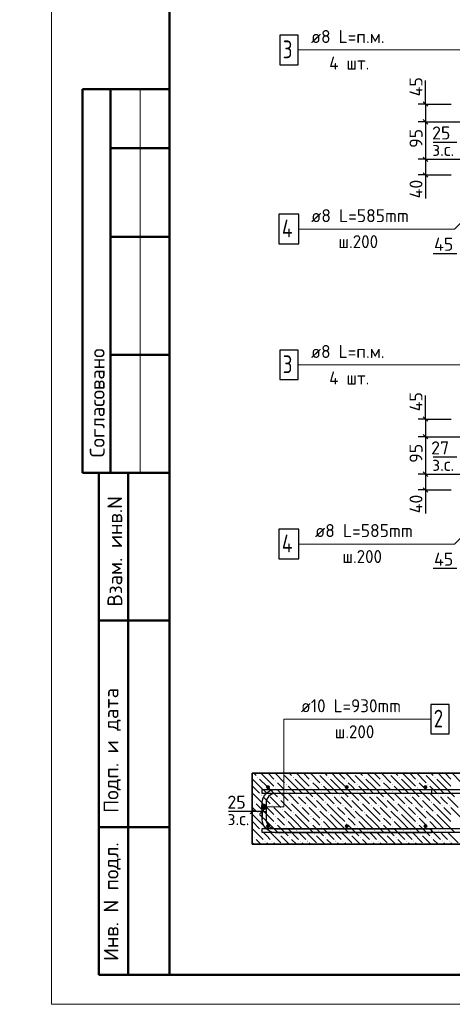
# Model space of a CAD drawing. Header units: millimetres. Extents: x 40580 to 1930067, y -240640 to 81020.
# Tile 456 of 656: x 1140390 to 1147716, y -240394 to -223720. Entities that reach past the tile are written whole.
import ezdxf

# ---------------------------------------------------------------- set-up
doc = ezdxf.new("R2010")
doc.units = ezdxf.units.MM
for name, color, linetype, lineweight in [('Standard', 7, 'Continuous', 25), ('ЖБ Перекрытие верхний уровень', 7, 'Continuous', 35), ('Позиционная метка номер позиции', 7, 'Continuous', 13), ('Примечания', 7, 'Continuous', 13), ('Ребро вкладыша арматура S1', 52, 'Continuous', 25), ('Ребро вкладыша арматура поперечная AW', 52, 'Continuous', 25), ('Фоновоя арматура Х1', 52, 'Continuous', 25)]:
    doc.layers.add(name, color=color, linetype=linetype, lineweight=lineweight)
doc.layers.add('Размерная выноска', color=7, linetype='Continuous')
doc.styles.add('GOST 2.304', font='isocpeur.ttf', dxfattribs={"width": 0.8})
doc.styles.add('ISOCPEUR', font='isocpeur.ttf')

msp = doc.modelspace()

# ---------------------------------------------------------------- hatches: boundary and pattern name
at = {"layer": 'ЖБ Перекрытие верхний уровень', "linetype": 'Continuous', "lineweight": -3, "transparency": 33554687}
for points in [[(1144417.4, -236551), (1144423.9, -236544.5), (1144430.4, -236551), (1144423.9, -236557.5)], [(1144717.4, -236611), (1144723.9, -236604.5), (1144730.4, -236611), (1144723.9, -236617.5)], [(1144837.4, -236491), (1144843.9, -236484.5), (1144850.4, -236491), (1144843.9, -236497.5)], [(1145017.4, -236551), (1145023.9, -236544.5), (1145030.4, -236551), (1145023.9, -236557.5)], [(1145317.4, -236611), (1145323.9, -236604.5), (1145330.4, -236611), (1145323.9, -236617.5)], [(1145437.4, -236491), (1145443.9, -236484.5), (1145450.4, -236491), (1145443.9, -236497.5)], [(1145617.4, -236551), (1145623.9, -236544.5), (1145630.4, -236551), (1145623.9, -236557.5)], [(1145917.4, -236611), (1145923.9, -236604.5), (1145930.4, -236611), (1145923.9, -236617.5)], [(1146037.4, -236491), (1146043.9, -236484.5), (1146050.4, -236491), (1146043.9, -236497.5)], [(1146217.4, -236551), (1146223.9, -236544.5), (1146230.4, -236551), (1146223.9, -236557.5)], [(1146517.4, -236611), (1146523.9, -236604.5), (1146530.4, -236611), (1146523.9, -236617.5)], [(1146637.4, -236491), (1146643.9, -236484.5), (1146650.4, -236491), (1146643.9, -236497.5)], [(1146817.4, -236551), (1146823.9, -236544.5), (1146830.4, -236551), (1146823.9, -236557.5)], [(1147117.4, -236611), (1147123.9, -236604.5), (1147130.4, -236611), (1147123.9, -236617.5)], [(1147237.4, -236491), (1147243.9, -236484.5), (1147250.4, -236491), (1147243.9, -236497.5)], [(1147417.4, -236551), (1147423.9, -236544.5), (1147430.4, -236551), (1147423.9, -236557.5)], [(1144717.4, -236731), (1144723.9, -236724.5), (1144730.4, -236731), (1144723.9, -236737.5)], [(1144897.4, -236671), (1144903.9, -236664.5), (1144910.4, -236671), (1144903.9, -236677.5)], [(1145317.4, -236731), (1145323.9, -236724.5), (1145330.4, -236731), (1145323.9, -236737.5)], [(1145497.4, -236671), (1145503.9, -236664.5), (1145510.4, -236671), (1145503.9, -236677.5)], [(1145917.4, -236731), (1145923.9, -236724.5), (1145930.4, -236731), (1145923.9, -236737.5)], [(1146097.4, -236671), (1146103.9, -236664.5), (1146110.4, -236671), (1146103.9, -236677.5)], [(1146517.4, -236731), (1146523.9, -236724.5), (1146530.4, -236731), (1146523.9, -236737.5)], [(1146697.4, -236671), (1146703.9, -236664.5), (1146710.4, -236671), (1146703.9, -236677.5)], [(1147117.4, -236731), (1147123.9, -236724.5), (1147130.4, -236731), (1147123.9, -236737.5)], [(1147297.4, -236671), (1147303.9, -236664.5), (1147310.4, -236671), (1147303.9, -236677.5)], [(1144477.4, -236851), (1144483.9, -236844.5), (1144490.4, -236851), (1144483.9, -236857.5)], [(1144597.4, -236851), (1144603.9, -236844.5), (1144610.4, -236851), (1144603.9, -236857.5)], [(1144777.4, -236911), (1144783.9, -236904.5), (1144790.4, -236911), (1144783.9, -236917.5)], [(1144897.4, -236791), (1144903.9, -236784.5), (1144910.4, -236791), (1144903.9, -236797.5)], [(1145077.4, -236851), (1145083.9, -236844.5), (1145090.4, -236851), (1145083.9, -236857.5)], [(1145197.4, -236851), (1145203.9, -236844.5), (1145210.4, -236851), (1145203.9, -236857.5)], [(1145377.4, -236911), (1145383.9, -236904.5), (1145390.4, -236911), (1145383.9, -236917.5)], [(1145497.4, -236791), (1145503.9, -236784.5), (1145510.4, -236791), (1145503.9, -236797.5)], [(1145677.4, -236851), (1145683.9, -236844.5), (1145690.4, -236851), (1145683.9, -236857.5)], [(1145797.4, -236851), (1145803.9, -236844.5), (1145810.4, -236851), (1145803.9, -236857.5)], [(1145977.4, -236911), (1145983.9, -236904.5), (1145990.4, -236911), (1145983.9, -236917.5)], [(1146097.4, -236791), (1146103.9, -236784.5), (1146110.4, -236791), (1146103.9, -236797.5)], [(1146277.4, -236851), (1146283.9, -236844.5), (1146290.4, -236851), (1146283.9, -236857.5)], [(1146397.4, -236851), (1146403.9, -236844.5), (1146410.4, -236851), (1146403.9, -236857.5)], [(1146577.4, -236911), (1146583.9, -236904.5), (1146590.4, -236911), (1146583.9, -236917.5)], [(1146697.4, -236791), (1146703.9, -236784.5), (1146710.4, -236791), (1146703.9, -236797.5)], [(1146877.4, -236851), (1146883.9, -236844.5), (1146890.4, -236851), (1146883.9, -236857.5)], [(1146997.4, -236851), (1147003.9, -236844.5), (1147010.4, -236851), (1147003.9, -236857.5)], [(1147177.4, -236911), (1147183.9, -236904.5), (1147190.4, -236911), (1147183.9, -236917.5)], [(1147297.4, -236791), (1147303.9, -236784.5), (1147310.4, -236791), (1147303.9, -236797.5)], [(1147477.4, -236851), (1147483.9, -236844.5), (1147490.4, -236851), (1147483.9, -236857.5)], [(1147597.4, -236851), (1147603.9, -236844.5), (1147610.4, -236851), (1147603.9, -236857.5)], [(1144357.4, -236971), (1144363.9, -236964.5), (1144370.4, -236971), (1144363.9, -236977.5)], [(1144537.4, -237031), (1144543.9, -237024.5), (1144550.4, -237031), (1144543.9, -237037.5)], [(1144657.4, -237031), (1144663.9, -237024.5), (1144670.4, -237031), (1144663.9, -237037.5)], [(1144837.4, -237091), (1144843.9, -237084.5), (1144850.4, -237091), (1144843.9, -237097.5)], [(1144957.4, -236971), (1144963.9, -236964.5), (1144970.4, -236971), (1144963.9, -236977.5)], [(1145137.4, -237031), (1145143.9, -237024.5), (1145150.4, -237031), (1145143.9, -237037.5)], [(1145257.4, -237031), (1145263.9, -237024.5), (1145270.4, -237031), (1145263.9, -237037.5)], [(1145437.4, -237091), (1145443.9, -237084.5), (1145450.4, -237091), (1145443.9, -237097.5)], [(1145557.4, -236971), (1145563.9, -236964.5), (1145570.4, -236971), (1145563.9, -236977.5)], [(1145737.4, -237031), (1145743.9, -237024.5), (1145750.4, -237031), (1145743.9, -237037.5)], [(1145857.4, -237031), (1145863.9, -237024.5), (1145870.4, -237031), (1145863.9, -237037.5)], [(1146037.4, -237091), (1146043.9, -237084.5), (1146050.4, -237091), (1146043.9, -237097.5)], [(1146157.4, -236971), (1146163.9, -236964.5), (1146170.4, -236971), (1146163.9, -236977.5)], [(1146337.4, -237031), (1146343.9, -237024.5), (1146350.4, -237031), (1146343.9, -237037.5)], [(1146457.4, -237031), (1146463.9, -237024.5), (1146470.4, -237031), (1146463.9, -237037.5)], [(1146637.4, -237091), (1146643.9, -237084.5), (1146650.4, -237091), (1146643.9, -237097.5)], [(1146757.4, -236971), (1146763.9, -236964.5), (1146770.4, -236971), (1146763.9, -236977.5)], [(1146937.4, -237031), (1146943.9, -237024.5), (1146950.4, -237031), (1146943.9, -237037.5)], [(1147057.4, -237031), (1147063.9, -237024.5), (1147070.4, -237031), (1147063.9, -237037.5)], [(1147237.4, -237091), (1147243.9, -237084.5), (1147250.4, -237091), (1147243.9, -237097.5)], [(1147357.4, -236971), (1147363.9, -236964.5), (1147370.4, -236971), (1147363.9, -236977.5)], [(1147537.4, -237031), (1147543.9, -237024.5), (1147550.4, -237031), (1147543.9, -237037.5)], [(1147657.4, -237031), (1147663.9, -237024.5), (1147670.4, -237031), (1147663.9, -237037.5)], [(1144417.4, -237151), (1144423.9, -237144.5), (1144430.4, -237151), (1144423.9, -237157.5)], [(1144717.4, -237211), (1144723.9, -237204.5), (1144730.4, -237211), (1144723.9, -237217.5)], [(1144897.4, -237271), (1144903.9, -237264.5), (1144910.4, -237271), (1144903.9, -237277.5)], [(1145017.4, -237151), (1145023.9, -237144.5), (1145030.4, -237151), (1145023.9, -237157.5)], [(1145317.4, -237211), (1145323.9, -237204.5), (1145330.4, -237211), (1145323.9, -237217.5)], [(1145497.4, -237271), (1145503.9, -237264.5), (1145510.4, -237271), (1145503.9, -237277.5)], [(1145617.4, -237151), (1145623.9, -237144.5), (1145630.4, -237151), (1145623.9, -237157.5)], [(1145917.4, -237211), (1145923.9, -237204.5), (1145930.4, -237211), (1145923.9, -237217.5)], [(1146097.4, -237271), (1146103.9, -237264.5), (1146110.4, -237271), (1146103.9, -237277.5)], [(1146217.4, -237151), (1146223.9, -237144.5), (1146230.4, -237151), (1146223.9, -237157.5)], [(1146517.4, -237211), (1146523.9, -237204.5), (1146530.4, -237211), (1146523.9, -237217.5)], [(1146697.4, -237271), (1146703.9, -237264.5), (1146710.4, -237271), (1146703.9, -237277.5)], [(1146817.4, -237151), (1146823.9, -237144.5), (1146830.4, -237151), (1146823.9, -237157.5)], [(1147117.4, -237211), (1147123.9, -237204.5), (1147130.4, -237211), (1147123.9, -237217.5)], [(1147297.4, -237271), (1147303.9, -237264.5), (1147310.4, -237271), (1147303.9, -237277.5)], [(1147417.4, -237151), (1147423.9, -237144.5), (1147430.4, -237151), (1147423.9, -237157.5)], [(1144477.4, -237451), (1144483.9, -237444.5), (1144490.4, -237451), (1144483.9, -237457.5)], [(1144597.4, -237451), (1144603.9, -237444.5), (1144610.4, -237451), (1144603.9, -237457.5)], [(1144717.4, -237331), (1144723.9, -237324.5), (1144730.4, -237331), (1144723.9, -237337.5)], [(1144897.4, -237391), (1144903.9, -237384.5), (1144910.4, -237391), (1144903.9, -237397.5)], [(1145077.4, -237451), (1145083.9, -237444.5), (1145090.4, -237451), (1145083.9, -237457.5)], [(1145197.4, -237451), (1145203.9, -237444.5), (1145210.4, -237451), (1145203.9, -237457.5)], [(1145317.4, -237331), (1145323.9, -237324.5), (1145330.4, -237331), (1145323.9, -237337.5)], [(1145497.4, -237391), (1145503.9, -237384.5), (1145510.4, -237391), (1145503.9, -237397.5)], [(1145677.4, -237451), (1145683.9, -237444.5), (1145690.4, -237451), (1145683.9, -237457.5)], [(1145797.4, -237451), (1145803.9, -237444.5), (1145810.4, -237451), (1145803.9, -237457.5)], [(1145917.4, -237331), (1145923.9, -237324.5), (1145930.4, -237331), (1145923.9, -237337.5)], [(1146097.4, -237391), (1146103.9, -237384.5), (1146110.4, -237391), (1146103.9, -237397.5)], [(1146277.4, -237451), (1146283.9, -237444.5), (1146290.4, -237451), (1146283.9, -237457.5)], [(1146397.4, -237451), (1146403.9, -237444.5), (1146410.4, -237451), (1146403.9, -237457.5)], [(1146517.4, -237331), (1146523.9, -237324.5), (1146530.4, -237331), (1146523.9, -237337.5)], [(1146697.4, -237391), (1146703.9, -237384.5), (1146710.4, -237391), (1146703.9, -237397.5)], [(1146877.4, -237451), (1146883.9, -237444.5), (1146890.4, -237451), (1146883.9, -237457.5)], [(1146997.4, -237451), (1147003.9, -237444.5), (1147010.4, -237451), (1147003.9, -237457.5)], [(1147117.4, -237331), (1147123.9, -237324.5), (1147130.4, -237331), (1147123.9, -237337.5)], [(1147297.4, -237391), (1147303.9, -237384.5), (1147310.4, -237391), (1147303.9, -237397.5)], [(1147477.4, -237451), (1147483.9, -237444.5), (1147490.4, -237451), (1147483.9, -237457.5)], [(1147597.4, -237451), (1147603.9, -237444.5), (1147610.4, -237451), (1147603.9, -237457.5)], [(1144357.4, -237571), (1144363.9, -237564.5), (1144370.4, -237571), (1144363.9, -237577.5)], [(1144777.4, -237511), (1144783.9, -237504.5), (1144790.4, -237511), (1144783.9, -237517.5)], [(1144957.4, -237571), (1144963.9, -237564.5), (1144970.4, -237571), (1144963.9, -237577.5)], [(1145377.4, -237511), (1145383.9, -237504.5), (1145390.4, -237511), (1145383.9, -237517.5)], [(1145557.4, -237571), (1145563.9, -237564.5), (1145570.4, -237571), (1145563.9, -237577.5)], [(1145977.4, -237511), (1145983.9, -237504.5), (1145990.4, -237511), (1145983.9, -237517.5)], [(1146157.4, -237571), (1146163.9, -237564.5), (1146170.4, -237571), (1146163.9, -237577.5)], [(1146577.4, -237511), (1146583.9, -237504.5), (1146590.4, -237511), (1146583.9, -237517.5)], [(1146757.4, -237571), (1146763.9, -237564.5), (1146770.4, -237571), (1146763.9, -237577.5)], [(1147177.4, -237511), (1147183.9, -237504.5), (1147190.4, -237511), (1147183.9, -237517.5)], [(1147357.4, -237571), (1147363.9, -237564.5), (1147370.4, -237571), (1147363.9, -237577.5)], [(1144537.4, -237631), (1144543.9, -237624.5), (1144550.4, -237631), (1144543.9, -237637.5)], [(1144657.4, -237631), (1144663.9, -237624.5), (1144670.4, -237631), (1144663.9, -237637.5)], [(1145137.4, -237631), (1145143.9, -237624.5), (1145150.4, -237631), (1145143.9, -237637.5)], [(1145257.4, -237631), (1145263.9, -237624.5), (1145270.4, -237631), (1145263.9, -237637.5)], [(1145737.4, -237631), (1145743.9, -237624.5), (1145750.4, -237631), (1145743.9, -237637.5)], [(1145857.4, -237631), (1145863.9, -237624.5), (1145870.4, -237631), (1145863.9, -237637.5)], [(1146337.4, -237631), (1146343.9, -237624.5), (1146350.4, -237631), (1146343.9, -237637.5)], [(1146457.4, -237631), (1146463.9, -237624.5), (1146470.4, -237631), (1146463.9, -237637.5)], [(1146937.4, -237631), (1146943.9, -237624.5), (1146950.4, -237631), (1146943.9, -237637.5)], [(1147057.4, -237631), (1147063.9, -237624.5), (1147070.4, -237631), (1147063.9, -237637.5)], [(1147537.4, -237631), (1147543.9, -237624.5), (1147550.4, -237631), (1147543.9, -237637.5)], [(1147657.4, -237631), (1147663.9, -237624.5), (1147670.4, -237631), (1147663.9, -237637.5)]]:
    msp.add_hatch(color=7, dxfattribs=at).paths.add_polyline_path(points, flags=16)
at = {"layer": 'Позиционная метка номер позиции', "linetype": 'Continuous', "lineweight": 13, "transparency": 33554687}
for points in [[(1144489.5, -237072), (1144489.5, -237027), (1144483.2, -237049.5)], [(1144489.5, -237027), (1144505.7, -237088.2), (1144505.7, -237010.8)], [(1144489.5, -237027), (1144489.5, -237072), (1144505.7, -237088.2)], [(1144505.7, -237010.8), (1144528.2, -237094.5), (1144528.2, -237004.5)], [(1144505.7, -237010.8), (1144505.7, -237088.2), (1144528.2, -237094.5)], [(1144528.2, -237004.5), (1144528.2, -237094.5), (1144550.7, -237088.2)], [(1144528.2, -237004.5), (1144550.7, -237088.2), (1144550.7, -237010.8)], [(1144550.7, -237010.8), (1144550.7, -237088.2), (1144566.9, -237072)], [(1144550.7, -237010.8), (1144566.9, -237072), (1144566.9, -237027)], [(1144566.9, -237027), (1144566.9, -237072), (1144573.2, -237049.5)]]:
    msp.add_hatch(color=7, dxfattribs=at).paths.add_polyline_path(points)
at = {"layer": 'Фоновоя арматура Х1', "linetype": 'Continuous', "lineweight": -3, "transparency": 33554687}
for points in [[(1144628.2, -236715.9), (1144625.7, -236703.2), (1144618.5, -236692.4), (1144607.7, -236685.1), (1144594.9, -236682.6), (1144582.1, -236685.1), (1144571.3, -236692.4), (1144564.1, -236703.2), (1144561.6, -236715.9), (1144564.1, -236728.7), (1144571.3, -236739.5), (1144582.1, -236746.7), (1144594.9, -236749.3), (1144607.7, -236746.7), (1144618.5, -236739.5), (1144625.7, -236728.7)], [(1145961.6, -236715.9), (1145959, -236703.2), (1145951.8, -236692.4), (1145941, -236685.1), (1145928.2, -236682.6), (1145915.5, -236685.1), (1145904.7, -236692.4), (1145897.4, -236703.2), (1145894.9, -236715.9), (1145897.4, -236728.7), (1145904.7, -236739.5), (1145915.5, -236746.7), (1145928.2, -236749.3), (1145941, -236746.7), (1145951.8, -236739.5), (1145959, -236728.7)], [(1147294.9, -236715.9), (1147292.4, -236703.2), (1147285.1, -236692.4), (1147274.3, -236685.1), (1147261.6, -236682.6), (1147248.8, -236685.1), (1147238, -236692.4), (1147230.8, -236703.2), (1147228.2, -236715.9), (1147230.8, -236728.7), (1147238, -236739.5), (1147248.8, -236746.7), (1147261.6, -236749.3), (1147274.3, -236746.7), (1147285.1, -236739.5), (1147292.4, -236728.7)], [(1144628.2, -237375.9), (1144625.7, -237363.2), (1144618.5, -237352.4), (1144607.7, -237345.1), (1144594.9, -237342.6), (1144582.1, -237345.1), (1144571.3, -237352.4), (1144564.1, -237363.2), (1144561.6, -237375.9), (1144564.1, -237388.7), (1144571.3, -237399.5), (1144582.1, -237406.7), (1144594.9, -237409.3), (1144607.7, -237406.7), (1144618.5, -237399.5), (1144625.7, -237388.7)], [(1145961.6, -237375.9), (1145959, -237363.2), (1145951.8, -237352.4), (1145941, -237345.1), (1145928.2, -237342.6), (1145915.5, -237345.1), (1145904.7, -237352.4), (1145897.4, -237363.2), (1145894.9, -237375.9), (1145897.4, -237388.7), (1145904.7, -237399.5), (1145915.5, -237406.7), (1145928.2, -237409.3), (1145941, -237406.7), (1145951.8, -237399.5), (1145959, -237388.7)], [(1147294.9, -237375.9), (1147292.4, -237363.2), (1147285.1, -237352.4), (1147274.3, -237345.1), (1147261.6, -237342.6), (1147248.8, -237345.1), (1147238, -237352.4), (1147230.8, -237363.2), (1147228.2, -237375.9), (1147230.8, -237388.7), (1147238, -237399.5), (1147248.8, -237406.7), (1147261.6, -237409.3), (1147274.3, -237406.7), (1147285.1, -237399.5), (1147292.4, -237388.7)]]:
    msp.add_hatch(color=7, dxfattribs=at).paths.add_polyline_path(points)

# ---------------------------------------------------------------- linework, layer by layer
at = {"color": 7, "linetype": 'Continuous', "lineweight": 25, "transparency": 33554687}
msp.add_lwpolyline([(1147351.6, -235815.9), (1147661.6, -235815.9), (1147661.6, -235315.9), (1147351.6, -235315.9), (1147351.6, -235815.9)], dxfattribs=at)
msp.add_lwpolyline([(1147351.6, -235815.9), (1147661.6, -235815.9), (1147661.6, -235315.9), (1147351.6, -235315.9), (1147351.6, -235815.9)], dxfattribs=at)
at = {"color": 38, "linetype": 'Continuous', "lineweight": 25, "true_color": 0x5f1e0f, "transparency": 33554687}
msp.add_lwpolyline([(1147361.6, -236822.6), (1144721.8, -236822.6), (1144691.7, -236826.8), (1144661.2, -236836.9), (1144633.2, -236852.5), (1144610.5, -236871.5), (1144591.5, -236894.3), (1144575.8, -236922.2), (1144565.8, -236952.7), (1144561.6, -236982.9), (1144561.6, -237262.3), (1144565.8, -237292.5), (1144575.8, -237323), (1144591.5, -237350.9), (1144610.5, -237373.7), (1144633.2, -237392.7), (1144661.2, -237408.3), (1144691.7, -237418.4), (1144721.8, -237422.6), (1147361.6, -237422.6), (1147361.6, -237489.3), (1144717.2, -237489.3), (1144676.5, -237483.6), (1144634.2, -237469.7), (1144595.2, -237447.8), (1144563.2, -237421), (1144536.3, -237388.9), (1144514.5, -237350), (1144500.6, -237307.6), (1144494.9, -237267), (1144494.9, -236978.2), (1144500.6, -236937.6), (1144514.5, -236895.2), (1144536.3, -236856.3), (1144563.2, -236824.2), (1144595.2, -236797.4), (1144634.2, -236775.5), (1144676.5, -236761.6), (1144717.2, -236755.9), (1147361.6, -236755.9), (1147361.6, -236822.6)], dxfattribs=at)
msp.add_lwpolyline([(1147361.6, -236822.6), (1144721.8, -236822.6), (1144691.7, -236826.8), (1144661.2, -236836.9), (1144633.2, -236852.5), (1144610.5, -236871.5), (1144591.5, -236894.3), (1144575.8, -236922.2), (1144565.8, -236952.7), (1144561.6, -236982.9), (1144561.6, -237262.3), (1144565.8, -237292.5), (1144575.8, -237323), (1144591.5, -237350.9), (1144610.5, -237373.7), (1144633.2, -237392.7), (1144661.2, -237408.3), (1144691.7, -237418.4), (1144721.8, -237422.6), (1147361.6, -237422.6), (1147361.6, -237489.3), (1144717.2, -237489.3), (1144676.5, -237483.6), (1144634.2, -237469.7), (1144595.2, -237447.8), (1144563.2, -237421), (1144536.3, -237388.9), (1144514.5, -237350), (1144500.6, -237307.6), (1144494.9, -237267), (1144494.9, -236978.2), (1144500.6, -236937.6), (1144514.5, -236895.2), (1144536.3, -236856.3), (1144563.2, -236824.2), (1144595.2, -236797.4), (1144634.2, -236775.5), (1144676.5, -236761.6), (1144717.2, -236755.9), (1147361.6, -236755.9), (1147361.6, -236822.6)], dxfattribs=at)
at = {"layer": 'Standard', "color": 7, "linetype": 'Continuous', "lineweight": 50, "transparency": 33554687}
for p, q in [((1142928.1, -224894.3), (1141454.9, -224894.3)), ((1141454.9, -224894.3), (1141454.9, -231394.3)), ((1141454.9, -224894.3), (1141454.9, -231394.3)), ((1141928.1, -224894.3), (1141928.1, -231394.3)), ((1142928.1, -225894.3), (1141928.1, -225894.3)), ((1142928.1, -227394.3), (1141928.1, -227394.3)), ((1142928.1, -229394.3), (1141928.1, -229394.3)), ((1140928.1, -231394.3), (1140934.3, -231394.3)), ((1141454.9, -231394.3), (1142928.1, -231394.3)), ((1141728.1, -239894.3), (1141728.1, -231394.3)), ((1141728.1, -239894.3), (1141728.1, -231394.3)), ((1142228.1, -239894.3), (1142228.1, -231394.3)), ((1141728.1, -233894.3), (1142928.1, -233894.3)), ((1141728.1, -237394.3), (1142928.1, -237394.3)), ((1142928.1, -239894.3), (1141728.1, -239894.3))]:
    msp.add_line(p, q, dxfattribs=at)
at = {"layer": 'Standard', "color": 7, "linetype": 'Continuous', "lineweight": 13, "transparency": 33554687}
msp.add_line((1142428.1, -224894.3), (1142428.1, -231394.3), dxfattribs=at)
at = {"layer": 'Standard', "color": 7, "linetype": 'Continuous', "lineweight": -3, "transparency": 33554687}
for p, q in [((1147261.6, -225149.3), (1147261.6, -225074.3)), ((1147261.6, -225149.3), (1147261.6, -225449.3)), ((1147261.6, -225449.3), (1147261.6, -226082.6)), ((1147261.6, -226082.6), (1147261.6, -226349.3)), ((1147261.6, -226349.3), (1147261.6, -226424.3)), ((1147261.6, -230482.6), (1147261.6, -230407.6)), ((1147261.6, -230482.6), (1147261.6, -230782.6)), ((1147261.6, -230782.6), (1147261.6, -231415.9)), ((1147261.6, -231415.9), (1147261.6, -231682.6)), ((1147261.6, -231682.6), (1147261.6, -231757.6)), ((1144328.2, -237131.1), (1144253.2, -237131.1)), ((1144494.9, -237131.1), (1144328.2, -237131.1)), ((1144494.9, -237131.1), (1144569.9, -237131.1))]:
    msp.add_line(p, q, dxfattribs=at)
at = {"layer": 'Standard', "color": 251, "linetype": 'Continuous', "lineweight": -3, "true_color": 0x656565, "transparency": 33554687}
for p, q in [((1147261.6, -225149.3), (1147136.6, -225149.3)), ((1147261.6, -225149.3), (1147386.6, -225149.3)), ((1147261.6, -225149.3), (1147694.9, -225149.3)), ((1147261.6, -225449.3), (1147136.6, -225449.3)), ((1147261.6, -225449.3), (1147386.6, -225449.3)), ((1147261.6, -225449.3), (1147994.9, -225449.3)), ((1147261.6, -226082.6), (1147136.6, -226082.6)), ((1147261.6, -226082.6), (1147386.6, -226082.6)), ((1147261.6, -226082.6), (1147994.9, -226082.6)), ((1147261.6, -226349.3), (1147136.6, -226349.3)), ((1147261.6, -226349.3), (1147386.6, -226349.3)), ((1147261.6, -226349.3), (1147694.9, -226349.3)), ((1147261.6, -230482.6), (1147136.6, -230482.6)), ((1147261.6, -230482.6), (1147386.6, -230482.6)), ((1147261.6, -230482.6), (1147694.9, -230482.6)), ((1147261.6, -230782.6), (1147136.6, -230782.6)), ((1147261.6, -230782.6), (1147386.6, -230782.6)), ((1147261.6, -230782.6), (1147994.9, -230782.6)), ((1147261.6, -231415.9), (1147136.6, -231415.9)), ((1147261.6, -231415.9), (1147386.6, -231415.9)), ((1147261.6, -231415.9), (1147994.9, -231415.9)), ((1147261.6, -231682.6), (1147136.6, -231682.6)), ((1147261.6, -231682.6), (1147386.6, -231682.6)), ((1147261.6, -231682.6), (1147694.9, -231682.6)), ((1144328.2, -237131.1), (1144328.2, -237006.1)), ((1144494.9, -237131.1), (1144494.9, -237006.1)), ((1144328.2, -237131.1), (1144328.2, -237256.1)), ((1144328.2, -237131.1), (1144328.2, -237431.1)), ((1144494.9, -237131.1), (1144494.9, -237256.1)), ((1144494.9, -237131.1), (1144494.9, -237131.1))]:
    msp.add_line(p, q, dxfattribs=at)
at = {"layer": 'Standard', "color": 7, "linetype": 'Continuous', "lineweight": 25, "transparency": 33554687}
for p, q in [((1147224.1, -225111.8), (1147299.1, -225186.8)), ((1147224.1, -225411.8), (1147299.1, -225486.8)), ((1147224.1, -226045.1), (1147299.1, -226120.1)), ((1147224.1, -226311.8), (1147299.1, -226386.8)), ((1147224.1, -230445.1), (1147299.1, -230520.1)), ((1147224.1, -230745.1), (1147299.1, -230820.1)), ((1147224.1, -231378.4), (1147299.1, -231453.4)), ((1147224.1, -231645.1), (1147299.1, -231720.1)), ((1144365.7, -237093.6), (1144290.7, -237168.6)), ((1144532.4, -237093.6), (1144457.4, -237168.6))]:
    msp.add_line(p, q, dxfattribs=at)
at = {"layer": 'Standard', "color": 7, "linetype": 'Continuous', "lineweight": 13, "transparency": 33554687}
msp.add_lwpolyline([(1140928.1, -240394.3), (1182928.1, -240394.3), (1182928.1, -210694.3), (1140928.1, -210694.3), (1140928.1, -240394.3)], close=True, dxfattribs=at)
at = {"layer": 'Standard', "color": 7, "linetype": 'Continuous', "lineweight": 50, "transparency": 33554687}
msp.add_lwpolyline([(1142928.1, -211194.3), (1182428.1, -211194.3), (1182428.1, -239894.3), (1142928.1, -239894.3), (1142928.1, -211194.3)], close=True, dxfattribs=at)
at = {"layer": 'ЖБ Перекрытие верхний уровень', "transparency": 33554687}
for p, q in [((1144328.2, -236482.6), (1144328.2, -237682.6)), ((1153861.6, -236482.6), (1144328.2, -236482.6)), ((1144328.2, -237682.6), (1153861.6, -237682.6))]:
    msp.add_line(p, q, dxfattribs=at)
at = {"layer": 'ЖБ Перекрытие верхний уровень', "color": 9, "linetype": 'Continuous', "lineweight": -3, "true_color": 0xc7c7c7, "transparency": 33554687}
for p, q in [((1144453.9, -236701), (1144328.2, -236575.4)), ((1144355.4, -236482.6), (1144393.9, -236521)), ((1144453.9, -236581), (1144573.9, -236701)), ((1144573.9, -236581), (1144475.4, -236482.6)), ((1144573.9, -236581), (1144693.9, -236701)), ((1144595.4, -236482.6), (1144693.9, -236581)), ((1144715.4, -236482.6), (1144873.9, -236641)), ((1145053.9, -236701), (1144873.9, -236521)), ((1144955.4, -236482.6), (1144993.9, -236521)), ((1145053.9, -236581), (1145173.9, -236701)), ((1145173.9, -236581), (1145075.4, -236482.6)), ((1145173.9, -236581), (1145293.9, -236701)), ((1145195.4, -236482.6), (1145293.9, -236581)), ((1145315.4, -236482.6), (1145473.9, -236641)), ((1145653.9, -236701), (1145473.9, -236521)), ((1145555.4, -236482.6), (1145593.9, -236521)), ((1145653.9, -236581), (1145773.9, -236701)), ((1145773.9, -236581), (1145675.4, -236482.6)), ((1145773.9, -236581), (1145893.9, -236701)), ((1145795.4, -236482.6), (1145893.9, -236581)), ((1145915.4, -236482.6), (1146073.9, -236641)), ((1146253.9, -236701), (1146073.9, -236521)), ((1146155.4, -236482.6), (1146193.9, -236521)), ((1146253.9, -236581), (1146373.9, -236701)), ((1146373.9, -236581), (1146275.4, -236482.6)), ((1146373.9, -236581), (1146493.9, -236701)), ((1146395.4, -236482.6), (1146493.9, -236581)), ((1146515.4, -236482.6), (1146673.9, -236641)), ((1146853.9, -236701), (1146673.9, -236521)), ((1146755.4, -236482.6), (1146793.9, -236521)), ((1146853.9, -236581), (1146973.9, -236701)), ((1146973.9, -236581), (1146875.4, -236482.6)), ((1146973.9, -236581), (1147093.9, -236701)), ((1146995.4, -236482.6), (1147093.9, -236581)), ((1147115.4, -236482.6), (1147273.9, -236641)), ((1147453.9, -236701), (1147273.9, -236521)), ((1147355.4, -236482.6), (1147393.9, -236521)), ((1147453.9, -236581), (1147573.9, -236701)), ((1147573.9, -236581), (1147475.4, -236482.6)), ((1147573.9, -236581), (1147693.9, -236701)), ((1147595.4, -236482.6), (1147693.9, -236581)), ((1147715.4, -236482.6), (1147873.9, -236641)), ((1144333.9, -236701), (1144453.9, -236821)), ((1144453.9, -236701), (1144573.9, -236821)), ((1144573.9, -236701), (1144753.9, -236881)), ((1144813.9, -236701), (1144753.9, -236641)), ((1144753.9, -236761), (1144933.9, -236941)), ((1144873.9, -236761), (1144813.9, -236701)), ((1144933.9, -236701), (1145053.9, -236821)), ((1145053.9, -236701), (1145173.9, -236821)), ((1145173.9, -236701), (1145353.9, -236881)), ((1145413.9, -236701), (1145353.9, -236641)), ((1145353.9, -236761), (1145533.9, -236941)), ((1145473.9, -236761), (1145413.9, -236701)), ((1145533.9, -236701), (1145653.9, -236821)), ((1145653.9, -236701), (1145773.9, -236821)), ((1145773.9, -236701), (1145953.9, -236881)), ((1146013.9, -236701), (1145953.9, -236641)), ((1145953.9, -236761), (1146133.9, -236941)), ((1146073.9, -236761), (1146013.9, -236701)), ((1146133.9, -236701), (1146253.9, -236821)), ((1146253.9, -236701), (1146373.9, -236821)), ((1146373.9, -236701), (1146553.9, -236881)), ((1146613.9, -236701), (1146553.9, -236641)), ((1146553.9, -236761), (1146733.9, -236941)), ((1146673.9, -236761), (1146613.9, -236701)), ((1146733.9, -236701), (1146853.9, -236821)), ((1146853.9, -236701), (1146973.9, -236821)), ((1146973.9, -236701), (1147153.9, -236881)), ((1147213.9, -236701), (1147153.9, -236641)), ((1147153.9, -236761), (1147333.9, -236941)), ((1147273.9, -236761), (1147213.9, -236701)), ((1147333.9, -236701), (1147453.9, -236821)), ((1147453.9, -236701), (1147573.9, -236821)), ((1147573.9, -236701), (1147753.9, -236881)), ((1144328.2, -236935.4), (1144333.9, -236941)), ((1144333.9, -236821), (1144513.9, -237001)), ((1144573.9, -236941), (1144513.9, -236881)), ((1144633.9, -237001), (1144573.9, -236941)), ((1144633.9, -236881), (1144813.9, -237061)), ((1144813.9, -236941), (1144993.9, -237121)), ((1144933.9, -236821), (1145113.9, -237001)), ((1145173.9, -236941), (1145113.9, -236881)), ((1145233.9, -237001), (1145173.9, -236941)), ((1145233.9, -236881), (1145413.9, -237061)), ((1145413.9, -236941), (1145593.9, -237121)), ((1145533.9, -236821), (1145713.9, -237001)), ((1145773.9, -236941), (1145713.9, -236881)), ((1145833.9, -237001), (1145773.9, -236941)), ((1145833.9, -236881), (1146013.9, -237061)), ((1146013.9, -236941), (1146193.9, -237121)), ((1146133.9, -236821), (1146313.9, -237001)), ((1146373.9, -236941), (1146313.9, -236881)), ((1146433.9, -237001), (1146373.9, -236941)), ((1146433.9, -236881), (1146613.9, -237061)), ((1146613.9, -236941), (1146793.9, -237121)), ((1146733.9, -236821), (1146913.9, -237001)), ((1146973.9, -236941), (1146913.9, -236881)), ((1147033.9, -237001), (1146973.9, -236941)), ((1147033.9, -236881), (1147213.9, -237061)), ((1147213.9, -236941), (1147393.9, -237121)), ((1147333.9, -236821), (1147513.9, -237001)), ((1147573.9, -236941), (1147513.9, -236881)), ((1147633.9, -237001), (1147573.9, -236941)), ((1147633.9, -236881), (1147813.9, -237061)), ((1144328.2, -237055.4), (1144393.9, -237121)), ((1144573.9, -237181), (1144393.9, -237001)), ((1144573.9, -237061), (1144693.9, -237181)), ((1144693.9, -237061), (1144873.9, -237241)), ((1145173.9, -237181), (1144993.9, -237001)), ((1145173.9, -237061), (1145293.9, -237181)), ((1145293.9, -237061), (1145473.9, -237241)), ((1145773.9, -237181), (1145593.9, -237001)), ((1145773.9, -237061), (1145893.9, -237181)), ((1145893.9, -237061), (1146073.9, -237241)), ((1146373.9, -237181), (1146193.9, -237001)), ((1146373.9, -237061), (1146493.9, -237181)), ((1146493.9, -237061), (1146673.9, -237241)), ((1146973.9, -237181), (1146793.9, -237001)), ((1146973.9, -237061), (1147093.9, -237181)), ((1147093.9, -237061), (1147273.9, -237241)), ((1147573.9, -237181), (1147393.9, -237001)), ((1147573.9, -237061), (1147693.9, -237181)), ((1147693.9, -237061), (1147873.9, -237241)), ((1144453.9, -237301), (1144328.2, -237175.4)), ((1144453.9, -237181), (1144573.9, -237301)), ((1144573.9, -237181), (1144693.9, -237301)), ((1144813.9, -237301), (1144753.9, -237241)), ((1145053.9, -237301), (1144873.9, -237121)), ((1145053.9, -237181), (1145173.9, -237301)), ((1145173.9, -237181), (1145293.9, -237301)), ((1145413.9, -237301), (1145353.9, -237241)), ((1145653.9, -237301), (1145473.9, -237121)), ((1145653.9, -237181), (1145773.9, -237301)), ((1145773.9, -237181), (1145893.9, -237301)), ((1146013.9, -237301), (1145953.9, -237241)), ((1146253.9, -237301), (1146073.9, -237121)), ((1146253.9, -237181), (1146373.9, -237301)), ((1146373.9, -237181), (1146493.9, -237301)), ((1146613.9, -237301), (1146553.9, -237241)), ((1146853.9, -237301), (1146673.9, -237121)), ((1146853.9, -237181), (1146973.9, -237301)), ((1146973.9, -237181), (1147093.9, -237301)), ((1147213.9, -237301), (1147153.9, -237241)), ((1147453.9, -237301), (1147273.9, -237121)), ((1147453.9, -237181), (1147573.9, -237301)), ((1147573.9, -237181), (1147693.9, -237301)), ((1144333.9, -237301), (1144453.9, -237421)), ((1144333.9, -237421), (1144513.9, -237601)), ((1144453.9, -237301), (1144573.9, -237421)), ((1144573.9, -237301), (1144753.9, -237481)), ((1144753.9, -237361), (1144933.9, -237541)), ((1144873.9, -237361), (1144813.9, -237301)), ((1144933.9, -237301), (1145053.9, -237421)), ((1144933.9, -237421), (1145113.9, -237601)), ((1145053.9, -237301), (1145173.9, -237421)), ((1145173.9, -237301), (1145353.9, -237481)), ((1145353.9, -237361), (1145533.9, -237541)), ((1145473.9, -237361), (1145413.9, -237301)), ((1145533.9, -237301), (1145653.9, -237421)), ((1145533.9, -237421), (1145713.9, -237601)), ((1145653.9, -237301), (1145773.9, -237421)), ((1145773.9, -237301), (1145953.9, -237481)), ((1145953.9, -237361), (1146133.9, -237541)), ((1146073.9, -237361), (1146013.9, -237301)), ((1146133.9, -237301), (1146253.9, -237421)), ((1146133.9, -237421), (1146313.9, -237601)), ((1146253.9, -237301), (1146373.9, -237421)), ((1146373.9, -237301), (1146553.9, -237481)), ((1146553.9, -237361), (1146733.9, -237541)), ((1146673.9, -237361), (1146613.9, -237301)), ((1146733.9, -237301), (1146853.9, -237421)), ((1146733.9, -237421), (1146913.9, -237601)), ((1146853.9, -237301), (1146973.9, -237421)), ((1146973.9, -237301), (1147153.9, -237481)), ((1147153.9, -237361), (1147333.9, -237541)), ((1147273.9, -237361), (1147213.9, -237301)), ((1147333.9, -237301), (1147453.9, -237421)), ((1147333.9, -237421), (1147513.9, -237601)), ((1147453.9, -237301), (1147573.9, -237421)), ((1147573.9, -237301), (1147753.9, -237481)), ((1144328.2, -237535.4), (1144333.9, -237541)), ((1144475.4, -237682.6), (1144393.9, -237601)), ((1144573.9, -237541), (1144513.9, -237481)), ((1144633.9, -237601), (1144573.9, -237541)), ((1144633.9, -237481), (1144813.9, -237661)), ((1144813.9, -237541), (1144955.4, -237682.6)), ((1145075.4, -237682.6), (1144993.9, -237601)), ((1145173.9, -237541), (1145113.9, -237481)), ((1145233.9, -237601), (1145173.9, -237541)), ((1145233.9, -237481), (1145413.9, -237661)), ((1145413.9, -237541), (1145555.4, -237682.6)), ((1145675.4, -237682.6), (1145593.9, -237601)), ((1145773.9, -237541), (1145713.9, -237481)), ((1145833.9, -237601), (1145773.9, -237541)), ((1145833.9, -237481), (1146013.9, -237661)), ((1146013.9, -237541), (1146155.4, -237682.6)), ((1146275.4, -237682.6), (1146193.9, -237601)), ((1146373.9, -237541), (1146313.9, -237481)), ((1146433.9, -237601), (1146373.9, -237541)), ((1146433.9, -237481), (1146613.9, -237661)), ((1146613.9, -237541), (1146755.4, -237682.6)), ((1146875.4, -237682.6), (1146793.9, -237601)), ((1146973.9, -237541), (1146913.9, -237481)), ((1147033.9, -237601), (1146973.9, -237541)), ((1147033.9, -237481), (1147213.9, -237661)), ((1147213.9, -237541), (1147355.4, -237682.6)), ((1147475.4, -237682.6), (1147393.9, -237601)), ((1147573.9, -237541), (1147513.9, -237481)), ((1147633.9, -237601), (1147573.9, -237541)), ((1147633.9, -237481), (1147813.9, -237661)), ((1144328.2, -237655.4), (1144355.4, -237682.6)), ((1144573.9, -237661), (1144595.4, -237682.6)), ((1144693.9, -237661), (1144715.4, -237682.6)), ((1145173.9, -237661), (1145195.4, -237682.6)), ((1145293.9, -237661), (1145315.4, -237682.6)), ((1145773.9, -237661), (1145795.4, -237682.6)), ((1145893.9, -237661), (1145915.4, -237682.6)), ((1146373.9, -237661), (1146395.4, -237682.6)), ((1146493.9, -237661), (1146515.4, -237682.6)), ((1146973.9, -237661), (1146995.4, -237682.6)), ((1147093.9, -237661), (1147115.4, -237682.6)), ((1147573.9, -237661), (1147595.4, -237682.6)), ((1147693.9, -237661), (1147715.4, -237682.6))]:
    msp.add_line(p, q, dxfattribs=at)
at = {"layer": 'Позиционная метка номер позиции', "color": 7, "linetype": 'Continuous', "lineweight": 13, "transparency": 33554687}
for p, q in [((1144483.2, -237049.5), (1144483.2, -237049.5)), ((1144528.2, -237004.5), (1144528.2, -237004.5)), ((1144528.2, -237094.5), (1144528.2, -237094.5)), ((1144573.2, -237049.5), (1144573.2, -237049.5))]:
    msp.add_line(p, q, dxfattribs=at)
for points in [[(1148094.9, -225449.3), (1148094.9, -224232.6), (1145104.9, -224232.6)], [(1148394.9, -226159.3), (1148394.9, -226625.9), (1147754.9, -227265.9), (1145104.9, -227265.9)], [(1148094.9, -230782.6), (1148094.9, -229565.9), (1145104.9, -229565.9)], [(1148394.9, -231492.6), (1148394.9, -231959.3), (1147754.9, -232599.3), (1145104.9, -232599.3)], [(1144528.2, -237049.5), (1144861.6, -237049.5), (1144861.6, -235565.9), (1147351.6, -235565.9)]]:
    msp.add_lwpolyline(points, dxfattribs=at)
msp.add_circle((1144528.2, -237049.5), 45, dxfattribs=at)
at = {"layer": 'Размерная выноска', "color": 7, "linetype": 'Continuous', "lineweight": -3, "transparency": 33554687}
for p, q in [((1147261.6, -225149.3), (1147261.6, -224749.3)), ((1147794.9, -225797.7), (1147394.9, -225797.7)), ((1147261.6, -226349.3), (1147261.6, -226749.3)), ((1147794.9, -227682.6), (1147394.9, -227682.6)), ((1147261.6, -230482.6), (1147261.6, -230082.6)), ((1147794.9, -231131.1), (1147394.9, -231131.1)), ((1147261.6, -231682.6), (1147261.6, -232082.6)), ((1147794.9, -233015.9), (1147394.9, -233015.9)), ((1144328.2, -237131.1), (1143928.2, -237131.1))]:
    msp.add_line(p, q, dxfattribs=at)
at = {"layer": 'Ребро вкладыша арматура S1', "color": 7, "linetype": 'Continuous', "lineweight": 25, "transparency": 33554687}
for points in [[(1144794.9, -224482.6), (1145104.9, -224482.6), (1145104.9, -223982.6), (1144794.9, -223982.6), (1144794.9, -224482.6)], [(1144794.9, -229815.9), (1145104.9, -229815.9), (1145104.9, -229315.9), (1144794.9, -229315.9), (1144794.9, -229815.9)]]:
    msp.add_lwpolyline(points, dxfattribs=at)
at = {"layer": 'Ребро вкладыша арматура поперечная AW', "color": 7, "linetype": 'Continuous', "lineweight": 25, "transparency": 33554687}
for points in [[(1144779.9, -227515.9), (1145119.9, -227515.9), (1145119.9, -227015.9), (1144779.9, -227015.9), (1144779.9, -227515.9)], [(1144779.9, -227515.9), (1145119.9, -227515.9), (1145119.9, -227015.9), (1144779.9, -227015.9), (1144779.9, -227515.9)], [(1144779.9, -227515.9), (1145119.9, -227515.9), (1145119.9, -227015.9), (1144779.9, -227015.9), (1144779.9, -227515.9)], [(1144779.9, -232849.3), (1145119.9, -232849.3), (1145119.9, -232349.3), (1144779.9, -232349.3), (1144779.9, -232849.3)], [(1144779.9, -232849.3), (1145119.9, -232849.3), (1145119.9, -232349.3), (1144779.9, -232349.3), (1144779.9, -232849.3)]]:
    msp.add_lwpolyline(points, dxfattribs=at)
at = {"layer": 'Фоновоя арматура Х1', "color": 251, "linetype": 'Continuous', "lineweight": -3, "true_color": 0x656565, "transparency": 33554687}
for points in [[(1153894.9, -236822.6), (1144494.9, -236822.6), (1144494.9, -236755.9), (1153894.9, -236755.9), (1153894.9, -236822.6)], [(1153894.9, -236822.6), (1144494.9, -236822.6), (1144494.9, -236755.9), (1153894.9, -236755.9), (1153894.9, -236822.6)], [(1153894.9, -237482.6), (1144494.9, -237482.6), (1144494.9, -237415.9), (1153894.9, -237415.9), (1153894.9, -237482.6)], [(1153894.9, -237482.6), (1144494.9, -237482.6), (1144494.9, -237415.9), (1153894.9, -237415.9), (1153894.9, -237482.6)]]:
    msp.add_lwpolyline(points, dxfattribs=at)

# ---------------------------------------------------------------- texts
at = {"color": 7, "linetype": 'Continuous', "lineweight": 13, "transparency": 33554687, "attachment_point": 7, "style": 'ISOCPEUR'}
for s, insert, char_height, width in [('\\W0.96;ø10 L=930mm ', (1145151.6, -235448.6), 220, 1997.586), ('\\W0.78;2', (1147401.6, -235705.9), 300, 326.834), ('\\W0.78;2', (1147401.6, -235705.9), 300, 326.834), ('\\W0.95;ш.200 ', (1145723.6, -235888.6), 220, 962.814)]:
    msp.add_mtext(s, dxfattribs=dict(at, insert=insert, char_height=char_height, width=width))
at = {"layer": 'Standard', "color": 7, "linetype": 'Continuous', "lineweight": 25, "transparency": 33554687, "char_height": 220, "attachment_point": 7, "rotation": 90, "style": 'ISOCPEUR'}
for s, insert, width in [('45', (1147211.5, -225018.4), 375.741), ('95', (1147211.6, -225891), 375.735), ('40', (1147211.5, -226746), 391.311), ('45', (1147211.5, -230351.8), 375.741), ('95', (1147211.6, -231224.3), 375.735), ('40', (1147211.5, -232079.4), 391.311)]:
    msp.add_mtext(s, dxfattribs=dict(at, insert=insert, width=width))
at = {"layer": 'Standard', "color": 7, "linetype": 'Continuous', "lineweight": 25, "transparency": 33554687, "attachment_point": 7, "style": 'ISOCPEUR'}
for s, insert, char_height, width in [('25', (1147373.9, -225747.7), 220, 375.747), ('з.с.', (1147378.1, -226027.9), 220, 446.072), ('45', (1147407.3, -227632.6), 220, 375.741), ('27', (1147358, -231081.1), 220, 391.317), ('з.с.', (1147378.1, -231361.2), 220, 446.072), ('45', (1147407.3, -232965.9), 220, 375.741), ('Московская\\~область,\\~городской\\~округ\\~Звенигород,\\~район\\~', (1129355.7, -236274.6), 270, 8136.208), ('25', (1143907.3, -237081.1), 220, 375.741), ('з.с.', (1143911.4, -237361.2), 220, 446.066)]:
    msp.add_mtext(s, dxfattribs=dict(at, insert=insert, char_height=char_height, width=width))
at = {"layer": 'Standard', "color": 7, "linetype": 'Continuous', "lineweight": 50, "transparency": 33554687, "char_height": 250, "attachment_point": 7, "rotation": 90, "style": 'GOST 2.304'}
for s, insert, width in [('\\A1;{\\fISOCPEUR|i0|b0;\\H250.000000;\\W1.000000;\\C7;Согласовано}\\P', (1141828.1, -231132.8), 2071.875), ('\\A1;{\\fISOCPEUR|i0|b0;\\H250.000000;\\W1.000000;\\C7;Взам. инв.N}\\P', (1142126, -233658.4), 1909.099), ('\\A1;{\\fISOCPEUR|i0|b0;\\H250.000000;\\W1.000000;\\C7;Подп. и дата}\\P', (1142102.4, -237152.1), 2197.059), ('\\A1;{\\fISOCPEUR|i0|b0;\\H250.000000;\\W1.000000;\\C7;Инв. N подл.}\\P', (1142102.4, -239660.3), 2021.795)]:
    msp.add_mtext(s, dxfattribs=dict(at, insert=insert, width=width))
at = {"layer": 'Примечания', "color": 7, "linetype": 'Continuous', "lineweight": 25, "transparency": 33554687, "char_height": 220, "width": 873.827, "attachment_point": 7, "style": 'GOST 2.304'}
for insert in [(1145631.6, -224564.5), (1145631.6, -229897.8)]:
    msp.add_mtext('\\W0.95;4 шт.', dxfattribs=dict(at, insert=insert))
at = {"layer": 'Ребро вкладыша арматура S1', "color": 7, "linetype": 'Continuous', "lineweight": 13, "transparency": 33554687, "attachment_point": 7, "style": 'ISOCPEUR'}
for s, insert, char_height, width in [('\\W0.97;ø8 L=п.м. ', (1145323.6, -224115.3), 220, 1492.745), ('\\W0.78;3', (1144844.9, -224372.6), 300, 326.853), ('\\W0.97;ø8 L=п.м. ', (1145323.6, -229448.6), 220, 1492.745), ('\\W0.78;3', (1144844.9, -229705.9), 300, 326.853)]:
    msp.add_mtext(s, dxfattribs=dict(at, insert=insert, char_height=char_height, width=width))
at = {"layer": 'Ребро вкладыша арматура поперечная AW', "color": 7, "linetype": 'Continuous', "lineweight": 13, "transparency": 33554687, "attachment_point": 7, "style": 'ISOCPEUR'}
for s, insert, char_height, width in [('\\W0.98;ø8 L=585mm ', (1145325.6, -227148.6), 220, 1889.823), ('\\W0.80;4', (1144829.9, -227405.9), 300, 359.83), ('\\W0.80;4', (1144829.9, -227405.9), 300, 359.83), ('\\W0.80;4', (1144829.9, -227405.9), 300, 359.83), ('\\W0.95;ш.200 ', (1145787.6, -227588.6), 220, 962.821), ('\\W0.98;ø8 L=585mm ', (1145392.2, -232481.9), 220, 1889.829), ('\\W0.80;4', (1144829.9, -232739.3), 300, 359.83), ('\\W0.80;4', (1144829.9, -232739.3), 300, 359.83), ('\\W0.95;ш.200 ', (1145854.2, -232921.9), 220, 962.821)]:
    msp.add_mtext(s, dxfattribs=dict(at, insert=insert, char_height=char_height, width=width))

doc.saveas('drawing.dxf')
